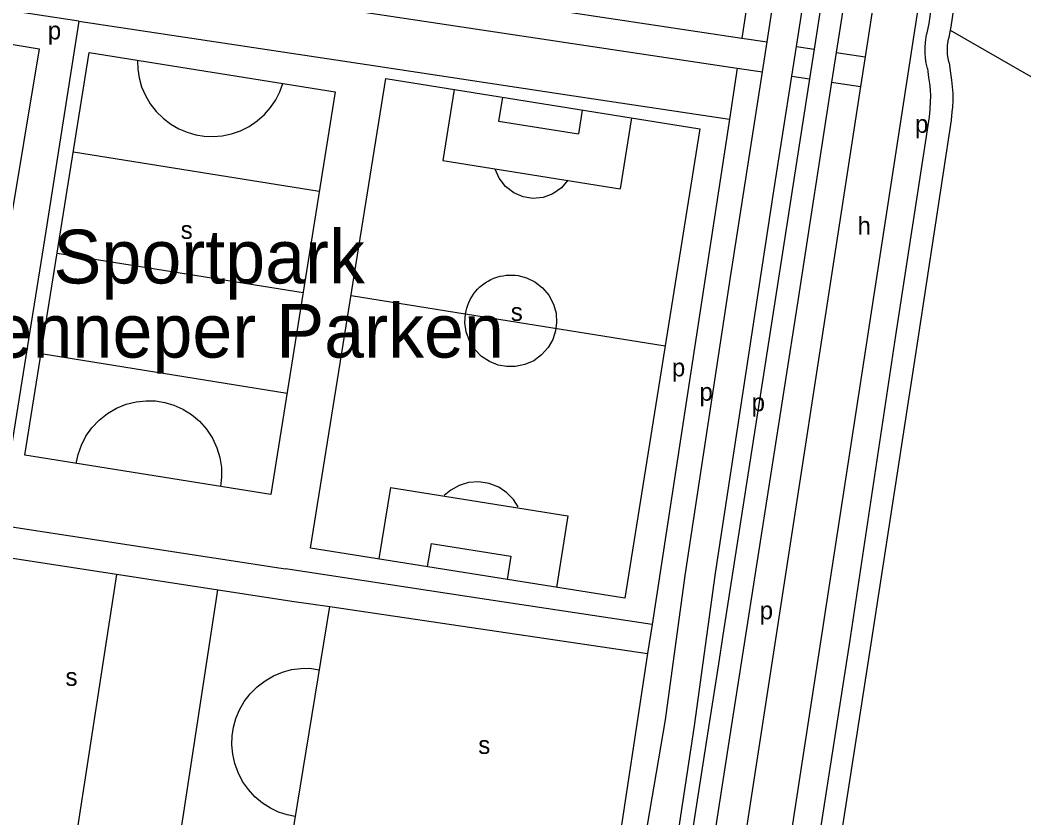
# Model space of a CAD drawing. Extents: x 161093 to 163177, y 379000 to 380904.
# Drawn here: x 161396.9 to 161621, y 379970.4 to 380148.5 of the extents above; entities that cross this region are included whole.
import ezdxf

# ---------------------------------------------------------------- set-up
doc = ezdxf.new("R2010")
doc.units = 0
for name, color, linetype in [('BLT_Basislijn', 7, 'Continuous'), ('BLT_Centroide', 7, 'Continuous'), ('BLT_Sport_parknaam', 7, 'Continuous')]:
    doc.layers.add(name, color=color, linetype=linetype)

msp = doc.modelspace()

# ---------------------------------------------------------------- linework, layer by layer
at = {"layer": 'BLT_Basislijn'}
for p, q in [((161611.25, 380224.32), (161599.79, 380147.76)), ((161616.31, 380224.32), (161604.74, 380147.02)), ((161579.39, 380175.41), (161574.2, 380142.05)), ((161584.33, 380174.64), (161579.15, 380141.3)), ((161349.77, 380168.95), (161557.02, 380137.81)), ((161410.03, 380148.29), (161347.62, 380157.69)), ((161410.03, 380148.29), (161474.29, 380138.64)), ((161599.79, 380147.76), (161599.31, 380145.3)), ((161604.74, 380147.02), (161604.59, 380146.24)), ((161604.59, 380146.24), (161604.21, 380144.3)), ((161574.2, 380142.05), (161573.17, 380135.38)), ((161579.15, 380141.3), (161578.11, 380134.64)), ((161474.29, 380138.64), (161519.07, 380131.83)), ((161604.33, 380138.95), (161604.65, 380136.65)), ((161599.48, 380137.73), (161599.74, 380135.73)), ((161578.11, 380134.64), (161570.53, 380085.83)), ((161573.17, 380135.38), (161571.39, 380123.94)), ((161493.79, 380133), (161491.26, 380117.18)), ((161504.59, 380131.27), (161503.74, 380125.95)), ((161519.07, 380131.83), (161555.28, 380126.41)), ((161522.42, 380128.42), (161521.56, 380123.09)), ((161533.43, 380126.66), (161530.89, 380110.84)), ((161599.87, 380126.94), (161592.4, 380078.1)), ((161600, 380128.57), (161599.87, 380126.94)), ((161604.96, 380128.01), (161604.81, 380126.18)), ((161503.74, 380125.95), (161521.56, 380123.09)), ((161604.81, 380126.18), (161597.34, 380077.35)), ((161571.39, 380123.94), (161565.59, 380086.6)), ((161408.77, 380119.12), (161463.7, 380110.33)), ((161491.26, 380117.18), (161530.89, 380110.84)), ((161405.15, 380096.51), (161460.08, 380087.72)), ((161470.79, 380086.99), (161496.3, 380082.91)), ((161565.59, 380086.6), (161553.82, 380011.15)), ((161570.53, 380085.83), (161555.33, 379988.35)), ((161496.34, 380082.9), (161540.94, 380075.77)), ((161592.4, 380078.1), (161582.09, 380009.64)), ((161597.34, 380077.35), (161586.83, 380009.21)), ((161401.56, 380074.04), (161456.49, 380065.25)), ((161479.58, 380044.17), (161477.02, 380028.2)), ((161479.58, 380044.17), (161519.21, 380037.83)), ((161519.21, 380037.83), (161516.66, 380021.85)), ((161392.07, 380035.84), (161456.12, 380026.01)), ((161368.91, 380032.36), (161457.59, 380018.79)), ((161488.65, 380031.65), (161487.82, 380026.47)), ((161488.65, 380031.65), (161506.48, 380028.8)), ((161506.48, 380028.8), (161505.65, 380023.62)), ((161501.02, 380019.12), (161456.12, 380026.01)), ((161409.36, 379965.29), (161418.47, 380024.73)), ((161431.97, 379962.01), (161441.06, 380021.29)), ((161538.01, 380013.55), (161501.02, 380019.12)), ((161456.32, 379958.37), (161466.04, 380017.55)), ((161457.59, 380018.79), (161466.04, 380017.55)), ((161466.04, 380017.55), (161537.02, 380007.07)), ((161553.82, 380011.15), (161552.82, 380004.74)), ((161582.09, 380009.64), (161570.95, 379938.07)), ((161586.83, 380009.21), (161578.64, 379956.17)), ((161552.82, 380004.74), (161550.39, 379989.11)), ((161555.33, 379988.35), (161541.89, 379902.19)), ((161550.39, 379989.11), (161543.47, 379944.8))]:
    msp.add_line(p, q, dxfattribs=at)
for points in [[(161570.23, 380142.65), (161590.32, 380271.48), (161592.03, 380282.42), (161592.92, 380291.45), (161593.03, 380310.33), (161592.17, 380323.23), (161591.97, 380337.06), (161592.71, 380349.18), (161594.53, 380361.65), (161595.36, 380361.52)], [(161563.68, 380143.64), (161569.99, 380184.41), (161584.44, 380276.56), (161585.22, 380282.45), (161586.24, 380299.89), (161585.47, 380314.7)], [(161604.92, 380264.75), (161602.37, 380249.39), (161585.6, 380140.33)], [(161614.79, 380263.11), (161612.25, 380247.81), (161591.56, 380113.29), (161571.33, 379981.65), (161565.42, 379943.25)], [(161561.93, 380260.24), (161575.46, 380258.29), (161558.05, 380144.49)], [(161604.59, 380146.24), (161655.66, 380116.98), (161672.91, 380107.27), (161694.48, 380155.01), (161703.07, 380174.01), (161701.22, 380174.31)], [(161459.76, 380166.2), (161459.05, 380159.46), (161558.05, 380144.49)], [(161410.03, 380148.29), (161402.39, 380100), (161392.07, 380035.84)], [(161558.05, 380144.49), (161563.68, 380143.64)], [(161599.48, 380137.73), (161599.24, 380138.88), (161599.07, 380140.03), (161598.98, 380141.2), (161598.98, 380142.37), (161599.05, 380143.53), (161599.2, 380144.69), (161599.31, 380145.3)], [(161391.71, 380143.64), (161401.12, 380142.11), (161394.11, 380100), (161393.62, 380097.03)], [(161562.65, 380136.96), (161563.68, 380143.64)], [(161569.19, 380135.98), (161570.23, 380142.65)], [(161570.23, 380142.65), (161574.2, 380142.05)], [(161604.33, 380138.95), (161604.13, 380139.91), (161604.01, 380140.89), (161603.97, 380141.87), (161604.01, 380142.85), (161604.12, 380143.83), (161604.21, 380144.3)], [(161579.15, 380141.3), (161585.6, 380140.33)], [(161585.6, 380140.33), (161584.58, 380133.67)], [(161423.09, 380139.53), (161423.15, 380137.59), (161423.46, 380135.61), (161424.02, 380133.61), (161424.85, 380131.66), (161425.94, 380129.81), (161427.27, 380128.1), (161428.81, 380126.59), (161430.51, 380125.29), (161432.33, 380124.25), (161434.21, 380123.46), (161436.11, 380122.92), (161438, 380122.62), (161439.98, 380122.54), (161442.01, 380122.7), (161444.07, 380123.12), (161446.09, 380123.82), (161448.02, 380124.78), (161449.81, 380125.99), (161451.43, 380127.41), (161452.82, 380129.01), (161453.98, 380130.72), (161454.89, 380132.51), (161455.56, 380134.33)], [(161557.02, 380137.81), (161555.28, 380126.41)], [(161557.02, 380137.81), (161562.65, 380136.96)], [(161530.67, 379880.09), (161547.5, 379990.95), (161552.15, 380025.02), (161565.2, 380110.38), (161569.19, 380135.98)], [(161533.5, 379948.27), (161540.99, 379992.26), (161545.37, 380024.52), (161555.56, 380091.1), (161562.65, 380136.96)], [(161569.19, 380135.98), (161573.17, 380135.38)], [(161599.74, 380135.73), (161599.95, 380134.35), (161600.09, 380132.97), (161600.15, 380131.59), (161600.13, 380130.2), (161600.02, 380128.81), (161600, 380128.57)], [(161604.65, 380136.65), (161604.89, 380135.14), (161605.06, 380133.62), (161605.14, 380132.1), (161605.14, 380130.58), (161605.07, 380129.05), (161604.96, 380128.01)], [(161584.58, 380133.67), (161561.44, 379983.17), (161547.44, 379892.21), (161540.31, 379863.23)], [(161578.11, 380134.64), (161584.58, 380133.67)], [(161555.28, 380126.41), (161538.01, 380013.55)], [(161519.21, 380112.79), (161517.77, 380111.08), (161515.87, 380109.74), (161513.67, 380108.92), (161511.4, 380108.69), (161509.22, 380109.03), (161507.12, 380109.92), (161505.26, 380111.36), (161503.85, 380113.21), (161502.99, 380115.26)], [(161508.08, 380091.47), (161509.97, 380090.97), (161511.84, 380090.07), (161513.55, 380088.75), (161514.97, 380087.06), (161515.99, 380085.12), (161516.56, 380083.07), (161516.7, 380081.03), (161516.46, 380079.12), (161515.84, 380077.22), (161514.8, 380075.39), (161513.35, 380073.76), (161511.57, 380072.46), (161509.58, 380071.58), (161507.51, 380071.15), (161505.52, 380071.14), (161503.63, 380071.5), (161501.73, 380072.25), (161499.95, 380073.43), (161498.42, 380075), (161497.25, 380076.87), (161496.51, 380078.9), (161496.22, 380080.95), (161496.33, 380082.9)], [(161496.34, 380082.95), (161496.46, 380083.57), (161496.62, 380084.21), (161496.83, 380084.84), (161497.08, 380085.48), (161497.38, 380086.1), (161497.73, 380086.72), (161498.13, 380087.31), (161498.57, 380087.88), (161499.06, 380088.43), (161499.58, 380088.94), (161500.15, 380089.42), (161500.75, 380089.85), (161501.37, 380090.24), (161502.02, 380090.58), (161502.69, 380090.88), (161503.37, 380091.12), (161504.06, 380091.31), (161504.76, 380091.45), (161505.44, 380091.54), (161506.13, 380091.59), (161506.79, 380091.59), (161507.45, 380091.55), (161508.08, 380091.47)], [(161409.43, 380049.52), (161409.85, 380051.55), (161410.57, 380053.6), (161411.59, 380055.61), (161412.91, 380057.5), (161414.53, 380059.22), (161416.38, 380060.7), (161418.43, 380061.89), (161420.6, 380062.76), (161422.82, 380063.31), (161425.02, 380063.53), (161427.14, 380063.47), (161429.17, 380063.14), (161431.2, 380062.54), (161433.22, 380061.64), (161435.16, 380060.43), (161436.95, 380058.93), (161438.52, 380057.16), (161439.83, 380055.17), (161440.83, 380053.04), (161441.49, 380050.82), (161441.84, 380048.6), (161441.88, 380046.43), (161441.64, 380044.37)], [(161508.08, 380039.81), (161507.05, 380041.44), (161505.61, 380042.96), (161503.78, 380044.21), (161501.64, 380045.06), (161499.33, 380045.41), (161497.03, 380045.24), (161494.91, 380044.6), (161493.08, 380043.58), (161491.61, 380042.33)], [(161538.01, 380013.55), (161537.02, 380007.07)], [(161537.02, 380007.07), (161529.73, 379959.44), (161533.5, 379948.27)], [(161458.33, 379970.71), (161456.49, 379971.05), (161454.62, 379971.68), (161452.77, 379972.56), (161450.99, 379973.69), (161449.33, 379975.08), (161447.85, 379976.7), (161446.58, 379978.51), (161445.57, 379980.47), (161444.83, 379982.52), (161444.37, 379984.61), (161444.18, 379986.68), (161444.25, 379988.69), (161444.54, 379990.62), (161445.08, 379992.56), (161445.88, 379994.48), (161446.95, 379996.34), (161448.27, 379998.08), (161449.82, 379999.64), (161451.57, 380000.99), (161453.47, 380002.09), (161455.47, 380002.91), (161457.51, 380003.47), (161459.54, 380003.75), (161461.51, 380003.79), (161463.7, 380003.44)]]:
    msp.add_lwpolyline(points, dxfattribs=at)
for points in [[(161412.3, 380141.26), (161467.25, 380132.47), (161452.87, 380042.56), (161397.92, 380051.36)], [(161478.53, 380135.45), (161548.7, 380124.23), (161531.93, 380019.4), (161461.76, 380030.63)]]:
    msp.add_lwpolyline(points, close=True, dxfattribs=at)

# ---------------------------------------------------------------- texts
at = {"layer": 'BLT_Centroide'}
for s, p in [('p', (161403.07, 380144.21)), ('p', (161596.74, 380123.34)), ('h', (161583.89, 380100.59)), ('s', (161432.74, 380099.67)), ('s', (161506.46, 380081.35)), ('p', (161542.44, 380068.96)), ('p', (161548.6, 380063.51)), ('p', (161560.25, 380061.19)), ('p', (161562.05, 380014.72)), ('s', (161407.03, 379999.86)), ('s', (161499.2, 379984.66))]:
    msp.add_text(s, height=4, dxfattribs=at).set_placement(p)
at = {"layer": 'BLT_Sport_parknaam'}
for s, p in [('Sportpark', (161404.32, 380089.71)), ('Genneper Parken', (161378.25, 380073.16))]:
    msp.add_text(s, height=12, dxfattribs=at).set_placement(p)

doc.saveas('drawing.dxf')
